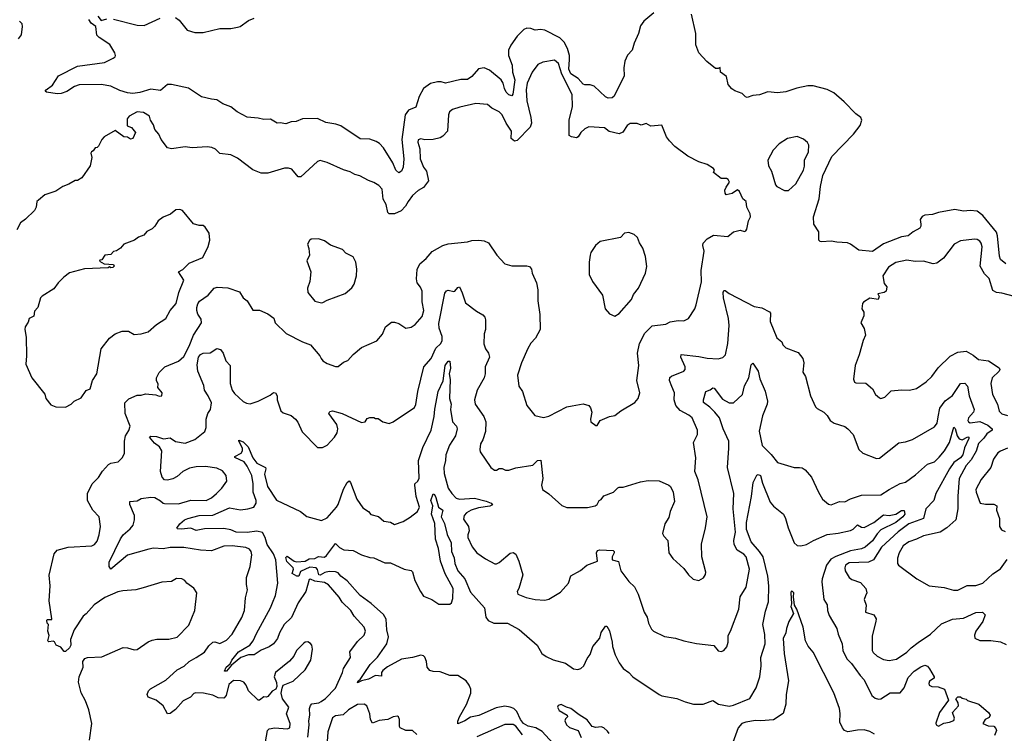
# Model space of a CAD drawing. Extents: x 1245515 to 1420776, y 606314 to 671314.
# Tile 350 of 385: x 1407083 to 1414232, y 623344 to 628525. Entities that reach past the tile are written whole.
import ezdxf

# ---------------------------------------------------------------- set-up
doc = ezdxf.new("R2010")
doc.units = 0

msp = doc.modelspace()

# ---------------------------------------------------------------- linework, layer by layer
at = {"layer": '0CON10XD'}
for points in [[(1411686, 628574), (1411614.3, 628515), (1411590.7, 628479.3), (1411576.4, 628423.6), (1411544.6, 628355.4), (1411530.5, 628305), (1411495, 628268.6), (1411476.7, 628225), (1411468.1, 628175), (1411471.7, 628118.3), (1411399.2, 627970.8), (1411385, 627958.6), (1411355, 627955.6), (1411335, 627965.6), (1411255, 628042.2), (1411225, 628053.3), (1411185, 628052.9), (1411175, 628057.9), (1411138.6, 628098.6), (1411085, 628131.7), (1411071, 628165), (1411075.4, 628235.4), (1411075.1, 628265), (1411060.5, 628315), (1411035, 628361.2), (1411005, 628393.6), (1410895, 628449.5), (1410865, 628452.9), (1410825, 628448), (1410795, 628460.8), (1410765, 628463.8), (1410742.9, 628455), (1410693.8, 628406.2), (1410649.1, 628340.9), (1410632.1, 628305), (1410630.7, 628265), (1410658.4, 628195), (1410661.3, 628145), (1410677.3, 628087.3), (1410663.5, 627985), (1410655, 627971.8), (1410635, 627979.3), (1410615, 627998.7), (1410601.8, 628025), (1410592.9, 628065), (1410577.8, 628087.8), (1410495, 628159.5), (1410455, 628175.4), (1410415, 628167.8), (1410365, 628113.3), (1410335, 628091.8), (1410285, 628091.5), (1410175, 628063.1), (1410143.2, 628073.2), (1410115.6, 628074.4), (1410065, 628061.9), (1410015, 628025.8), (1409982.4, 627967.6), (1409958.9, 627891.1), (1409905, 627867.5), (1409881.1, 627835), (1409856.7, 627655), (1409870.9, 627515), (1409867.7, 627455), (1409855, 627426.5), (1409835, 627414.4), (1409813.1, 627433.1), (1409792.9, 627485), (1409725.4, 627595), (1409695, 627626.5), (1409671.4, 627641.5), (1409625, 627657.7), (1409555, 627660.9), (1409414.6, 627754.5), (1409377.4, 627767.4), (1409305, 627778.5), (1409245, 627807.5), (1409135, 627804.4), (1409090, 627785), (1409055, 627783.8), (1409015, 627768.2), (1408975, 627775.5), (1408953.2, 627773.2), (1408905, 627802), (1408855, 627800.8), (1408815, 627810.9), (1408735, 627817.3), (1408662.9, 627855), (1408615, 627891.4), (1408556.7, 627915), (1408515, 627944.4), (1408475, 627947.5), (1408403.8, 627965), (1408307.6, 628027.6), (1408185, 628055.7), (1408155, 628054.3), (1408105, 628010.9), (1408035, 628021.6), (1407955, 627996.5), (1407905, 627990.3), (1407865, 627994.1), (1407810.9, 628010.9), (1407745, 628043.1), (1407675, 628054.1), (1407515, 628051.8), (1407480, 628040), (1407425, 628004), (1407385, 627989.4), (1407355, 627987.8), (1407278, 627998), (1407268.8, 628005), (1407273.8, 628015), (1407321.2, 628048.8), (1407365, 628116.9), (1407502.4, 628187.6), (1407697.5, 628215), (1407762.5, 628245), (1407775.8, 628255), (1407778.6, 628265), (1407773.1, 628285), (1407737.3, 628345), (1407659.1, 628395), (1407642.6, 628412.6), (1407636.4, 628476.4), (1407600.9, 628500.9), (1407585, 628525.6)], [(1413625, 627040), (1413626.5, 627025), (1413618.5, 627011.5), (1413570, 626985), (1413535, 626956.4), (1413485, 626949.8), (1413355, 626897.6), (1413275, 626843.2), (1413175, 626851.9), (1413115, 626895.7), (1413094.3, 626904.3), (1413015, 626908.8), (1412975, 626917.1), (1412905, 626913.1), (1412895, 626914.4), (1412885.8, 626925), (1412884, 626985), (1412849.6, 627039.5), (1412845.7, 627095), (1412888.1, 627225), (1412897.3, 627315), (1412913.8, 627395), (1412979.3, 627530.7), (1413136.2, 627695), (1413184.2, 627755.8), (1413196.2, 627795), (1413190, 627815), (1413155, 627841.2), (1413069.1, 627929.1), (1412994, 627995), (1412945, 628017.1), (1412845, 628044), (1412805.9, 628044.1), (1412725, 628027.1), (1412645, 628001.9), (1412585, 627993.1), (1412515, 628001.1), (1412455, 627980), (1412405.8, 627974.2), (1412365, 627961.2), (1412352.5, 627965), (1412328.3, 627988.3), (1412275, 628008), (1412253.2, 628023.2), (1412227.1, 628055), (1412215, 628112.5), (1412170, 628145), (1412168.3, 628178.3), (1412155, 628170), (1412135, 628170), (1412071.5, 628221.5), (1412013.8, 628285), (1411991.7, 628341.7), (1411993.3, 628425), (1411960, 628565)], [(1407074.3, 628385.7), (1407096, 628415), (1407103.3, 628475), (1407100, 628495), (1407082.5, 628515)], [(1407650.9, 628550.9), (1407675, 628520), (1407715, 628531.5)], [(1407765, 628528.9), (1407935, 628484.4), (1407987.6, 628482.4), (1408102.8, 628537.2)], [(1408215, 628540), (1408240.9, 628520.9), (1408298.8, 628448.8), (1408355, 628431.5), (1408415, 628431.5), (1408535, 628461.4), (1408615, 628461.9), (1408665, 628470), (1408682.5, 628475), (1408745, 628520), (1408784.1, 628535.9)], [(1410415.6, 626924.4), (1410455, 626918.6), (1410487.5, 626905), (1410547.5, 626815), (1410605, 626752), (1410655, 626738.1), (1410765, 626738.1), (1410785, 626732.5), (1410800, 626715), (1410804.3, 626684.3), (1410834, 626615), (1410844, 626565), (1410846, 626485), (1410860, 626385), (1410861.2, 626275), (1410827, 626213), (1410795, 626176.7), (1410772.8, 626137.2), (1410725.4, 626034.6), (1410697.1, 625945), (1410706, 625865), (1410732.5, 625825), (1410764.2, 625725), (1410822.4, 625652.4), (1410885, 625637.5), (1410925, 625646), (1411055, 625714.2), (1411095, 625722.9), (1411175, 625737.5), (1411215, 625723.8), (1411226.9, 625706.9), (1411235.8, 625675.8), (1411226.2, 625625), (1411230, 625605), (1411265, 625578.8), (1411275, 625580), (1411297.5, 625615), (1411365, 625643.3), (1411405, 625652.5), (1411447.5, 625685), (1411548.8, 625745), (1411573.8, 625775), (1411585.7, 625815), (1411563.9, 625906.1), (1411578.1, 626015), (1411567.5, 626105), (1411583.6, 626175), (1411620.7, 626249.3), (1411675, 626302.9), (1411774.4, 626315.6), (1411805, 626331.2), (1411865, 626342), (1411905, 626340), (1411938.8, 626355), (1411984.2, 626425.8), (1411995.7, 626454.3), (1412032.4, 626622.4), (1412030, 626705), (1412052, 626845), (1412043.6, 626886.4), (1412046.4, 626903.6), (1412075, 626933.8), (1412119.6, 626960.5), (1412225, 626950), (1412265, 626986), (1412315, 626996.7), (1412345, 626987.5), (1412355, 626992.5), (1412363.3, 627005), (1412373.3, 627065), (1412390, 627095), (1412386.7, 627115), (1412361.2, 627165), (1412356.7, 627205), (1412333.8, 627225), (1412308.3, 627278.3), (1412295, 627290), (1412256.8, 627263.2), (1412212.4, 627252.4), (1412204.6, 627264.5), (1412203.5, 627286.5), (1412211.3, 627308.7), (1412236.2, 627345), (1412227.5, 627365), (1412215, 627372.5), (1412175, 627372.5), (1412120, 627415), (1412127.5, 627432.5), (1412120, 627445), (1412075, 627473.8), (1412015, 627494), (1411933.3, 627535), (1411840, 627605), (1411800, 627645), (1411780, 627675), (1411745, 627760), (1411665, 627752.5), (1411631.7, 627771.7), (1411595, 627760), (1411565, 627771.1), (1411515, 627770.5), (1411494.1, 627755.9), (1411461.9, 627708.1), (1411435, 627695.8), (1411362.2, 627712.2), (1411329.3, 627739.3), (1411215, 627747.5), (1411185, 627732.5), (1411156, 627705), (1411138, 627675), (1411125, 627668), (1411090, 627675), (1411072.5, 627685), (1411072.2, 627795), (1411097.5, 627895), (1411093, 627983), (1411019.9, 628129.9), (1410996, 628206), (1410965, 628230), (1410882.3, 628217.7), (1410845, 628199.5), (1410804.5, 628145), (1410766.5, 628065), (1410760, 628015), (1410764.7, 627934.8), (1410794.6, 627814.6), (1410797.8, 627775), (1410788.6, 627745), (1410695, 627648.8), (1410675, 627642), (1410652.3, 627662.3), (1410652.7, 627715), (1410615, 627774.4), (1410586.7, 627835), (1410565, 627856.9), (1410511.7, 627881.7), (1410480, 627910), (1410395, 627916.9), (1410278.9, 627891.1), (1410225, 627872.9), (1410204.6, 627855.4), (1410197.1, 627835), (1410188.1, 627715), (1410155, 627678.6), (1410135, 627667.1), (1410085, 627655.8), (1410025, 627652), (1409995, 627659.2), (1409976.4, 627653.6), (1409974, 627635), (1409988.3, 627588.3), (1409990.4, 627515), (1410014.3, 627455), (1410036.7, 627425), (1410051.2, 627355), (1410015, 627306.2), (1409976.7, 627285), (1409935, 627248.8), (1409904, 627204), (1409885, 627170.8), (1409852, 627138), (1409805, 627116.7), (1409765.7, 627115.7), (1409756, 627125), (1409744.3, 627184.3), (1409722.1, 627222.1), (1409714.2, 627294.2), (1409690.8, 627320.8), (1409655, 627343.8), (1409615, 627356.7), (1409551.7, 627391.7), (1409515, 627400.8), (1409481.7, 627421.7), (1409435, 627434.2), (1409315, 627489.2), (1409265, 627502.5), (1409245, 627495.8), (1409125, 627384.3), (1409104, 627385), (1409058.7, 627438.7), (1409035, 627448), (1409006.1, 627446.1), (1408885, 627410.8), (1408835, 627410), (1408776.7, 627435), (1408665, 627520.8), (1408615, 627544.2), (1408535, 627554.2), (1408505, 627584.2), (1408478.3, 627598.3), (1408445, 627602.3), (1408335, 627595.6), (1408285, 627602.9), (1408185, 627588), (1408155, 627594), (1408110, 627655), (1408093.3, 627695), (1408065, 627727.5), (1408055, 627762.5), (1408032.5, 627795), (1408026.2, 627825), (1407982.1, 627852.1), (1407935, 627855.4), (1407877.5, 627825), (1407862.5, 627805), (1407863.3, 627753.3), (1407895, 627742.5), (1407922.5, 627705), (1407905, 627663.3), (1407887, 627657), (1407865, 627672.5), (1407840, 627675), (1407775, 627720), (1407695.9, 627674.1), (1407678.8, 627655), (1407655, 627607.5), (1407645, 627597.5), (1407630, 627595), (1407616.4, 627573.6), (1407604.2, 627565.8), (1407600, 627555), (1407606.2, 627525), (1407593.3, 627465), (1407533, 627377), (1407501.7, 627358.3), (1407485, 627357.5), (1407439.5, 627330.5), (1407395, 627314.3), (1407345, 627280.5), (1407265.8, 627254.2), (1407220, 627215), (1407206.7, 627205), (1407202, 627165), (1407190.5, 627139.5), (1407125, 627076.7), (1407088.8, 627051.2), (1407061.7, 626998.3)], [(1412665, 627284), (1412717.3, 627332.7), (1412775, 627433.3), (1412781.7, 627461.7), (1412780, 627505), (1412810, 627565), (1412812.5, 627615), (1412803, 627633), (1412775, 627658.8), (1412727.7, 627677.7), (1412657, 627663), (1412597, 627623), (1412552.7, 627577.3), (1412515.6, 627505), (1412519.2, 627465), (1412542, 627425), (1412571.2, 627325), (1412580, 627315), (1412635, 627286.2), (1412665, 627284)], [(1407415, 625713.3), (1407457.5, 625735), (1407477.5, 625755), (1407529.1, 625780.9), (1407565, 625832.5), (1407593.6, 625846.4), (1407612, 625905), (1407643.3, 625955), (1407673.3, 626135), (1407735, 626214), (1407775, 626243.8), (1407826, 626264), (1407872.7, 626262.7), (1407915, 626238.8), (1407963.9, 626243.9), (1408015, 626260), (1408075, 626313.1), (1408145, 626355.8), (1408175.6, 626415), (1408220, 626465), (1408239.2, 626545), (1408273.8, 626635), (1408236.2, 626695), (1408267.5, 626712.5), (1408313.4, 626756.6), (1408411.7, 626798.3), (1408452, 626878), (1408462.5, 626925), (1408458.6, 626975), (1408429.6, 627019.5), (1408415, 627030), (1408385, 627031.2), (1408345, 627044), (1408265, 627140), (1408245, 627146), (1408216.4, 627143.6), (1408177, 627113), (1408125, 627091.2), (1408087.5, 627065), (1408063.3, 627025), (1408044.1, 627005.9), (1408005, 626986.2), (1407985, 626960), (1407944.3, 626945.7), (1407915.6, 626924.4), (1407840, 626895), (1407815, 626867.5), (1407785, 626847.5), (1407765, 626842.5), (1407745, 626820), (1407700, 626815), (1407678.3, 626781.7), (1407665, 626780), (1407661.7, 626771.7), (1407695, 626752.5), (1407765, 626747.5), (1407767.5, 626735), (1407760, 626725), (1407743.6, 626723.6), (1407735, 626730), (1407725, 626723.3), (1407553.6, 626716.4), (1407445, 626686.7), (1407404.1, 626655.9), (1407362.5, 626615), (1407329.5, 626570.5), (1407245, 626518), (1407234.3, 626505.7), (1407213.3, 626435), (1407191.2, 626408.8), (1407186.1, 626373.9), (1407152.5, 626355), (1407145, 626330), (1407123.3, 626295), (1407120, 626275), (1407130.5, 626220.5), (1407133.3, 626085), (1407126.2, 626025), (1407170, 625925), (1407265, 625807.5), (1407273.3, 625775), (1407309.2, 625729.2), (1407345, 625713.8), (1407415, 625713.3)], [(1414242.8, 626752.8), (1414205, 626784.5), (1414197.2, 626807.2), (1414182.9, 626955), (1414175, 626981.4), (1414075, 627104.4), (1414035, 627133.8), (1413985, 627138.8), (1413934.6, 627134.6), (1413873.7, 627146.3), (1413755, 627125.6), (1413710.3, 627109.7), (1413655, 627106.2), (1413635, 627096.4), (1413620, 627075), (1413625, 627040)], [(1407588.8, 623295), (1407605.7, 623415), (1407584.5, 623515), (1407561.1, 623581.1), (1407527.9, 623637.9), (1407509.5, 623715), (1407514.5, 623755), (1407544.3, 623825), (1407542, 623865), (1407555, 623888), (1407575, 623894.4), (1407679.4, 623900.6), (1407835, 623968), (1407865, 623965.8), (1407915, 623950.8), (1407935, 623952.5), (1408015, 624009.2), (1408045, 624020.8), (1408077.7, 624027.7), (1408165, 624028.6), (1408225, 624043.6), (1408310.2, 624129.8), (1408353.3, 624235), (1408368.8, 624365), (1408348.3, 624398.3), (1408296.7, 624435), (1408283, 624453), (1408260, 624465), (1408222.3, 624467.7), (1408185, 624447.5), (1408115, 624441.2), (1407979.1, 624400.9), (1407925, 624386.2), (1407830.5, 624379.5), (1407795, 624371.2), (1407700.4, 624329.6), (1407623.5, 624276.5), (1407565, 624211.4), (1407542.9, 624195), (1407478, 624095), (1407451.2, 624025), (1407453.3, 623985), (1407443.3, 623965), (1407415, 623937.5), (1407405, 623937.5), (1407380.7, 623970.7), (1407347.5, 623985), (1407335, 624007.5), (1407325, 624012.5), (1407295, 624007.5), (1407287.5, 624015), (1407296.7, 624055), (1407287.5, 624085), (1407292.5, 624135), (1407282.5, 624145), (1407280, 624165), (1407285, 624170), (1407315, 624170), (1407316.7, 624175), (1407296.7, 624305), (1407304.3, 624415), (1407297.7, 624492.3), (1407332.4, 624647.6), (1407355.7, 624674.3), (1407435, 624696.8), (1407605.5, 624704.5), (1407626.7, 624715), (1407645, 624738.8), (1407660.6, 624785), (1407670, 624845), (1407659.4, 624915), (1407615, 624964), (1407575.7, 625035), (1407574.2, 625085), (1407609.2, 625155), (1407655, 625202.5), (1407683.1, 625246.9), (1407726.7, 625295), (1407744.4, 625305.6), (1407796.7, 625315), (1407826.4, 625343.6), (1407843.8, 625375), (1407844.2, 625465), (1407851.1, 625505), (1407876.3, 625543.6), (1407884.6, 625575), (1407849.4, 625665), (1407846.3, 625743.7), (1407876.3, 625773.7), (1407935, 625800), (1407965, 625800), (1407995, 625810), (1408070.9, 625800.9), (1408095, 625792), (1408115.8, 625794.2), (1408116.2, 625815), (1408086.7, 625855), (1408088.3, 625878.3), (1408076.7, 625905), (1408076.7, 625925), (1408095.9, 625964.1), (1408135.9, 626004.1), (1408235, 626046), (1408275, 626078.8), (1408314.2, 626155), (1408344.4, 626235.6), (1408403.3, 626325), (1408400.6, 626350.6), (1408377.3, 626387.3), (1408369.2, 626415), (1408367.8, 626435), (1408376.6, 626463.4), (1408389.1, 626480.9), (1408452.2, 626525), (1408493.8, 626575), (1408516.5, 626583.5), (1408595, 626577.3), (1408678.9, 626548.9), (1408704.4, 626505), (1408734.2, 626485), (1408775, 626417.5), (1408825, 626415.8), (1408885, 626388.8), (1408927.7, 626357.7), (1408937.5, 626325), (1409016.4, 626246.4), (1409135, 626185.6), (1409193.8, 626165), (1409262, 626085), (1409271.4, 626065), (1409285, 626047.5), (1409315, 626028.6), (1409375, 626007.5), (1409395, 626007.1), (1409435, 626040), (1409465, 626052), (1409504.2, 626095), (1409565, 626146.2), (1409675.6, 626194.4), (1409717, 626243), (1409740, 626295), (1409781.7, 626328.3), (1409805, 626328.8), (1409835, 626320), (1409886.4, 626286.4), (1409925, 626293.8), (1409955, 626312.5), (1410005, 626370), (1410017.1, 626415), (1410005.8, 626475.8), (1410004.2, 626554.2), (1409992.7, 626582.7), (1409969.2, 626615), (1409963.6, 626643.6), (1409968.1, 626711.9), (1409988.3, 626751.7), (1410035, 626791.2), (1410078.3, 626841.7), (1410154.6, 626885.4), (1410195, 626897.3), (1410335, 626913.3), (1410365, 626923.1), (1410415.6, 626924.4)], [(1409275, 626469.5), (1409285, 626472.2), (1409315, 626490), (1409445, 626538), (1409495, 626578.8), (1409511.4, 626605), (1409527.1, 626665), (1409530, 626715), (1409524.3, 626765), (1409505, 626804), (1409451.2, 626831.2), (1409427, 626857), (1409339.3, 626889.3), (1409295, 626920), (1409253, 626933), (1409198.3, 626931.7), (1409187, 626923), (1409172.5, 626895), (1409182.5, 626865), (1409186.4, 626816.4), (1409167.1, 626775), (1409195.7, 626695), (1409189.5, 626625), (1409172.9, 626575), (1409174.2, 626545), (1409225, 626480.8), (1409275, 626469.5)], [(1411405, 626373.3), (1411435, 626392.5), (1411525, 626493.8), (1411540.3, 626529.7), (1411575.8, 626575), (1411625.8, 626685), (1411637.1, 626732.9), (1411625.8, 626805), (1411607.3, 626867.3), (1411582, 626905), (1411568, 626945), (1411545, 626966.2), (1411505, 626980), (1411473.3, 626975), (1411445, 626944.2), (1411297.5, 626915), (1411263.9, 626886.1), (1411230, 626835), (1411224.1, 626815.9), (1411216.4, 626763.6), (1411218.8, 626675), (1411240.8, 626625), (1411314, 626525), (1411333.3, 626425), (1411365, 626390), (1411405, 626373.3)], [(1414305.5, 626515.6), (1414215, 626540), (1414174.6, 626544.6), (1414149.1, 626559.1), (1414121.4, 626645), (1414089.2, 626679.2), (1414057.1, 626735), (1414071.2, 626875), (1414065, 626903.8), (1414055, 626918.1), (1414035, 626930.5), (1414015, 626932.5), (1413915, 626920), (1413866.7, 626895), (1413791.4, 626795), (1413743, 626757), (1413715, 626753.1), (1413645, 626773.1), (1413585, 626769.4), (1413525, 626780), (1413445, 626763.2), (1413390.7, 626729.2), (1413349.4, 626665), (1413360, 626610), (1413380, 626585), (1413373.3, 626555), (1413360, 626545), (1413314.1, 626535.9), (1413323.3, 626515), (1413315.9, 626494.1), (1413255, 626503.3), (1413210, 626475), (1413203.3, 626465), (1413197.5, 626425), (1413211.7, 626401.7), (1413212.5, 626375), (1413190, 626325), (1413213.2, 626283.2), (1413224.2, 626235), (1413206, 626195), (1413178, 626092), (1413148.6, 626015), (1413138, 625915), (1413144.2, 625894.2), (1413155, 625888.8), (1413225.8, 625885.8), (1413275, 625844.2), (1413297.5, 625805), (1413325, 625778.8), (1413335, 625776), (1413364.3, 625785.7), (1413410.3, 625829.7), (1413485, 625838), (1413543.9, 625836.1), (1413595, 625848.8), (1413663.3, 625895), (1413704.5, 625935.5), (1413751.3, 625998.7), (1413837.6, 626082.4), (1413895, 626111.1), (1413955, 626119.2), (1414005, 626090.6), (1414045, 626058.1), (1414117.6, 626047.6), (1414195, 625997.1), (1414200, 625985), (1414195, 625972.9), (1414144.5, 625925), (1414133.1, 625885), (1414146.7, 625805), (1414181.9, 625735), (1414193.8, 625683.8), (1414214.6, 625664.6), (1414255, 625652.1)], [(1408947, 623713), (1408950, 623685), (1408942.5, 623665), (1408915, 623650), (1408885, 623612.5), (1408875, 623607.5), (1408855, 623610), (1408825, 623585.5), (1408815, 623584.6), (1408743, 623653.1), (1408726.5, 623695), (1408710, 623715), (1408685.4, 623725.4), (1408635, 623727.2), (1408601.2, 623698.8), (1408581.5, 623618.5), (1408565, 623599.2), (1408525, 623601.1), (1408485, 623620.6), (1408416.2, 623636.2), (1408360.9, 623639.1), (1408346.9, 623633.1), (1408323.5, 623606.5), (1408268.7, 623581.3), (1408215, 623518.1), (1408175, 623487.5), (1408155, 623486.7), (1408125, 623543.8), (1408073.8, 623585), (1408016.3, 623606.3), (1408009.2, 623625), (1408017.9, 623652.1), (1408032.7, 623667.3), (1408145, 623729.4), (1408225, 623805.7), (1408277.4, 623832.6), (1408314.2, 623865.8), (1408363.6, 623893.6), (1408425, 623934.4), (1408455, 623980), (1408485, 624007.1), (1408498.7, 624008.7), (1408535, 623997.1), (1408585, 624021.2), (1408625, 624063.8), (1408695.5, 624185), (1408715.5, 624235), (1408722.9, 624327.1), (1408735.7, 624385), (1408728.8, 624425), (1408730, 624475), (1408756.9, 624555), (1408768.7, 624641.3), (1408763.1, 624665), (1408751.5, 624681.5), (1408725, 624693.1), (1408625, 624706.2), (1408565, 624703.5), (1408475, 624669.4), (1408395, 624673.3), (1408273.5, 624693.5), (1408175, 624693.9), (1408125, 624684.7), (1408055, 624687.7), (1408019.2, 624680.8), (1407865, 624636.8), (1407745, 624536), (1407732.7, 624555), (1407733.2, 624586.8), (1407813.8, 624756.2), (1407834.8, 624785.2), (1407885, 624828.1), (1407906.7, 624855), (1407916.5, 624895), (1407916.2, 624925), (1407881.5, 625005), (1407882.8, 625027.2), (1407935, 625031.4), (1407965, 625050), (1408035, 625058.8), (1408065, 625056.7), (1408105, 625033.3), (1408123.8, 625015), (1408135, 625013.1), (1408235, 625010), (1408325, 625037.6), (1408436, 625035), (1408475.2, 625054.8), (1408511.1, 625085), (1408550.6, 625125), (1408587.1, 625175), (1408582.9, 625215), (1408555, 625251.1), (1408515, 625270.3), (1408431.8, 625281.8), (1408365, 625279.7), (1408315, 625268.2), (1408266.2, 625245), (1408225, 625209.2), (1408195, 625192.5), (1408155, 625181.2), (1408133.8, 625183.8), (1408116.7, 625205), (1408106.2, 625245), (1408114, 625395), (1408097.7, 625425), (1408061, 625451), (1408024.6, 625495), (1408035, 625502.2), (1408075, 625498.2), (1408127, 625483), (1408175, 625489.2), (1408215, 625463.3), (1408285, 625450), (1408355, 625476.9), (1408426.2, 625535), (1408435.8, 625565), (1408436.9, 625625), (1408448.9, 625665), (1408468.5, 625695), (1408474.5, 625744.5), (1408451.4, 625795), (1408424.6, 625835), (1408419.6, 625869.6), (1408375, 625974), (1408371.2, 626018.8), (1408382.1, 626075), (1408395, 626095.6), (1408415, 626103.1), (1408465, 626106.2), (1408515, 626137.5), (1408539.7, 626129.7), (1408559.2, 626105), (1408579.1, 626049.1), (1408611.2, 626015), (1408610, 625885), (1408626.2, 625835), (1408641.9, 625811.9), (1408705, 625754.2), (1408730.3, 625740.3), (1408755, 625735.8), (1408814.5, 625755.5), (1408900.7, 625799.3), (1408925, 625817.5), (1408940, 625815), (1408952.5, 625795), (1408952.5, 625765), (1408980, 625685), (1408995, 625672), (1409055, 625650.8), (1409085.5, 625625.5), (1409103.4, 625603.4), (1409133.2, 625533.2), (1409245, 625419.2), (1409280.3, 625419.7), (1409315, 625435.6), (1409369.2, 625495), (1409387.8, 625525), (1409391.9, 625555), (1409385.5, 625585.5), (1409326.7, 625665), (1409335, 625680), (1409353.9, 625686.1), (1409425, 625667.1), (1409565, 625601.2), (1409590, 625605), (1409605, 625630), (1409625, 625637.5), (1409655, 625637.5), (1409665, 625630), (1409685, 625630), (1409720, 625605), (1409765, 625592.5), (1409795, 625606), (1409950, 625710), (1409959.6, 625730.4), (1409974.6, 625825), (1410016.2, 626005), (1410070.4, 626065), (1410105, 626140), (1410140, 626175), (1410150.4, 626195), (1410150.4, 626225), (1410128.8, 626285), (1410125, 626320), (1410169.2, 626540.8), (1410182.7, 626557.3), (1410195, 626562), (1410235, 626552), (1410242.5, 626555), (1410265, 626582), (1410275, 626586), (1410295, 626543.3), (1410319.7, 626469.7), (1410398.6, 626408.6), (1410445, 626382.5), (1410459.2, 626365), (1410464.1, 626345.9), (1410465.9, 626275.9), (1410454.5, 626245), (1410451.7, 626171.7), (1410464.2, 626135), (1410487.1, 626105), (1410492.9, 626075), (1410461.4, 626005), (1410462.7, 625955), (1410454.4, 625924.4), (1410404.6, 625835), (1410384.6, 625765), (1410390.9, 625735), (1410453.1, 625645), (1410466.2, 625605), (1410464.5, 625535), (1410445.8, 625474.2), (1410429.6, 625445), (1410423.8, 625405), (1410427.2, 625387.2), (1410503.2, 625273.2), (1410530, 625255), (1410545, 625253.8), (1410565, 625266.2), (1410585, 625266), (1410610, 625255), (1410635, 625255.6), (1410685, 625271.9), (1410809.5, 625290.5), (1410842.5, 625325), (1410866.4, 625326.4), (1410880, 625195), (1410872, 625145), (1410878.8, 625115), (1410925, 625084), (1411019.3, 624999.3), (1411055, 624983.8), (1411205, 624984.4), (1411260, 624995), (1411276.7, 625005), (1411290, 625035), (1411305, 625042.5), (1411325, 625067.5), (1411395, 625096.2), (1411425, 625127.5), (1411435, 625132.5), (1411465, 625131.2), (1411590.3, 625169.7), (1411645, 625179.5), (1411725, 625176.7), (1411796.7, 625145), (1411808, 625135), (1411828, 625095), (1411837, 625027), (1411806.7, 624955), (1411795, 624910), (1411766.7, 624865), (1411750, 624795), (1411758.8, 624775), (1411788.8, 624745), (1411796.2, 624655), (1411825, 624612.5), (1411905, 624541.2), (1411940, 624495), (1411973.4, 624463.4), (1412015, 624452.9), (1412046.8, 624473.2), (1412061.7, 624498.3), (1412064.2, 624515), (1412035.7, 624625), (1412032.1, 624717.9), (1412061.2, 624835), (1412073.8, 624915), (1412008.6, 625185), (1411984.4, 625245), (1411993.2, 625343.2), (1411974.3, 625455), (1412004.1, 625514.1), (1412003.3, 625545), (1411965, 625634.4), (1411942.2, 625655), (1411878.4, 625688.4), (1411846.6, 625725), (1411834.6, 625765), (1411837.2, 625815), (1411817.1, 625862.9), (1411800, 625905), (1411802.3, 625927.7), (1411815, 625938.1), (1411905, 625974.5), (1411915.5, 625985), (1411913.8, 626005), (1411883.6, 626075), (1411884.6, 626095.5), (1412015, 626080.9), (1412075, 626067.3), (1412155, 626061.9), (1412187, 626073), (1412206.9, 626093.1), (1412223.5, 626175), (1412234.6, 626305), (1412228.9, 626355), (1412193.1, 626505), (1412190, 626545), (1412195, 626560), (1412205, 626560), (1412235, 626538), (1412415, 626444), (1412472.3, 626432.3), (1412526.7, 626405), (1412533.3, 626395), (1412532, 626335), (1412581.2, 626215), (1412605, 626196.7), (1412616.1, 626186.1), (1412623.9, 626163.9), (1412645, 626143.3), (1412735, 626110), (1412768, 626065), (1412775.8, 626035), (1412770, 625965), (1412789.2, 625935), (1412824.5, 625794.5), (1412861.2, 625715), (1412872.7, 625702.7), (1412922.5, 625675), (1412945, 625652.5), (1412967.5, 625615), (1412997, 625597), (1413075, 625571.4), (1413095, 625555.8), (1413135, 625512.5), (1413175.7, 625405), (1413205, 625377.8), (1413305, 625340), (1413325, 625342), (1413465, 625454.4), (1413515, 625460.6), (1413565, 625476.9), (1413725, 625570.5), (1413743.8, 625595), (1413750.9, 625640.9), (1413764, 625705), (1413801.3, 625758.7), (1413855, 625797.1), (1413915, 625884), (1413945, 625887.5), (1413964.4, 625864.4), (1413976.1, 625795), (1414013.9, 625695), (1414008.9, 625675), (1413971.8, 625635), (1413967.8, 625615), (1413972.2, 625605), (1413985, 625597.8), (1414055, 625607.3), (1414111.8, 625581.8), (1414143.8, 625555), (1414143.6, 625545), (1414105, 625518.5), (1414083.3, 625486.7), (1414045, 625448.2), (1414026.4, 625393.6), (1413991.4, 625328.6), (1413955, 625287.8), (1413904.4, 625195), (1413893.8, 625065), (1413894.6, 624975), (1413880.8, 624895), (1413814.4, 624835), (1413765.9, 624804.1), (1413645, 624778.2), (1413595, 624753.1), (1413538.5, 624735), (1413498.5, 624705), (1413468.2, 624655), (1413455.6, 624615), (1413456.2, 624576.2), (1413463.3, 624565), (1413596.7, 624465), (1413685.8, 624415.8), (1413795, 624403.8), (1413863.1, 624383.1), (1413895, 624384.7), (1413963, 624417), (1414025, 624418.5), (1414075, 624434.4), (1414148.1, 624501.9), (1414205, 624538.9), (1414252.9, 624607.2)], [(1409174.7, 623315.3), (1409185.7, 623405), (1409181.8, 623435), (1409190, 623475), (1409186.5, 623523.5), (1409193.1, 623546.9), (1409205, 623559.5), (1409253.6, 623566.4), (1409271.1, 623575), (1409302, 623598), (1409375, 623671.8), (1409426.4, 623785), (1409434.5, 623815.5), (1409484.5, 623895), (1409480.8, 623935), (1409535, 624011.2), (1409582.9, 624057.1), (1409594, 624085), (1409584, 624115), (1409512, 624195), (1409488.1, 624235), (1409425, 624295.7), (1409402.3, 624332.3), (1409325, 624423.3), (1409295, 624439.4), (1409225, 624448.1), (1409195, 624463.1), (1409185, 624460), (1409161.3, 624375), (1409105, 624292.7), (1409057.2, 624185), (1409003.2, 624135), (1408969, 624075), (1408955, 624033.3), (1408925, 623994.6), (1408895, 623972.1), (1408835, 623949.2), (1408785, 623914.5), (1408745, 623914.7), (1408687.8, 623895), (1408620, 623840), (1408584, 623795), (1408568.6, 623795), (1408582, 623825), (1408611.4, 623848.6), (1408624.2, 623875), (1408672.2, 623935), (1408754.3, 623985), (1408777.9, 624015), (1408801.2, 624068.8), (1408903.5, 624255), (1408917.6, 624292.4), (1408939, 624345), (1408956.5, 624433.5), (1408941.6, 624605), (1408925, 624647.3), (1408880.7, 624715), (1408865, 624766.9), (1408845, 624801.4), (1408805, 624812.5), (1408735, 624802.4), (1408655, 624805.8), (1408615, 624821.3), (1408565, 624831.2), (1408425, 624829.7), (1408365, 624815.7), (1408325, 624833.3), (1408255, 624827.5), (1408228.3, 624828.3), (1408223.3, 624833.3), (1408246.7, 624865), (1408280, 624895), (1408302.5, 624905), (1408385, 624925.9), (1408485, 624927.2), (1408605, 624980.5), (1408685, 624966.8), (1408740, 624975), (1408783.5, 624986.5), (1408798.6, 625015), (1408799.8, 625035), (1408779.1, 625095), (1408777.8, 625155), (1408768.1, 625215), (1408735.2, 625285), (1408712.1, 625315), (1408645.8, 625345.8), (1408645.6, 625355), (1408692, 625378), (1408701.5, 625395), (1408700.4, 625415), (1408672.7, 625465), (1408675, 625473.3), (1408705, 625461.5), (1408741.2, 625425), (1408775.3, 625345), (1408804.5, 625304.5), (1408868.6, 625275), (1408870.9, 625265), (1408860, 625225), (1408882.9, 625135), (1408947.8, 625037.8), (1409122.5, 624955), (1409168.3, 624918.3), (1409275, 624890), (1409315, 624908.6), (1409382.9, 624985), (1409396.2, 625005), (1409435, 625118), (1409460, 625165), (1409475, 625176.2), (1409485.7, 625165), (1409530.6, 625045), (1409575, 624981.2), (1409615, 624953.8), (1409633.1, 624933.1), (1409688.6, 624918.6), (1409726.7, 624885), (1409775, 624877.5), (1409805, 624860), (1409867, 624883), (1409917.6, 624912.4), (1409972, 624955), (1409985.7, 624985), (1409962.6, 625062.6), (1409950.6, 625145), (1409951.4, 625155), (1409974.7, 625175.3), (1409982.9, 625197.1), (1409977.8, 625325), (1410009.8, 625420.2), (1410071.2, 625545), (1410092.4, 625645), (1410096.6, 625696.6), (1410121.1, 625825), (1410157.3, 625902.7), (1410172.2, 626015), (1410195, 626046), (1410206.2, 626046.2), (1410211.5, 625995), (1410201.1, 625955), (1410208, 625912), (1410204.2, 625775), (1410214.5, 625735), (1410210.9, 625695), (1410224.5, 625604.5), (1410253.2, 625573.2), (1410258.6, 625555), (1410247.8, 625505), (1410202.8, 625437.2), (1410176.9, 625365), (1410174.6, 625325), (1410161.3, 625275), (1410165, 625231.2), (1410195, 625124.2), (1410220, 625085), (1410252.2, 625052.2), (1410275, 625044.2), (1410385, 625051.3), (1410469.7, 625029.7), (1410506.2, 625015), (1410515.8, 625004.2), (1410496.1, 624993.9), (1410415, 624981.5), (1410360, 624965), (1410327.5, 624945), (1410311.2, 624925), (1410305, 624900), (1410342.5, 624845), (1410346.2, 624815), (1410336.2, 624785), (1410336.7, 624765), (1410368.8, 624698.8), (1410402, 624655), (1410465, 624610), (1410532.5, 624575), (1410545, 624574.2), (1410565, 624584), (1410645, 624651.1), (1410665, 624656.7), (1410684.3, 624645), (1410707.8, 624595), (1410737.1, 624495), (1410705.8, 624395), (1410694.3, 624375), (1410698.8, 624355), (1410759.6, 624329.5), (1410825, 624316.2), (1410895, 624311.2), (1410925, 624318.8), (1411009.7, 624370.3), (1411066.7, 624435), (1411085, 624487.5), (1411155, 624527.1), (1411200, 624565), (1411278.1, 624595), (1411271.4, 624655), (1411279.2, 624670.8), (1411295, 624677.5), (1411390.8, 624670.8), (1411398.8, 624665), (1411398.6, 624655), (1411385.6, 624625), (1411384, 624605), (1411431.2, 624591.2), (1411447.5, 624525), (1411506.6, 624446.6), (1411546.7, 624406.7), (1411572.7, 624355), (1411616.9, 624225), (1411638.2, 624188.2), (1411648, 624145), (1411671.2, 624101.2), (1411685.9, 624085.9), (1411765, 624047.1), (1411845, 624035.6), (1411905, 624015.6), (1411996.6, 623996.6), (1412122, 623982), (1412155, 623943.3), (1412175, 623938.8), (1412195, 623946.7), (1412217.7, 623972.3), (1412226.7, 624005), (1412227.5, 624055), (1412245, 624086.2), (1412304.3, 624245), (1412314.4, 624335), (1412356.7, 624405), (1412382.5, 624535), (1412357.3, 624625), (1412340.5, 624645), (1412292.5, 624675), (1412270.8, 624715), (1412268.8, 624745), (1412279.3, 624805), (1412263, 624975), (1412269.1, 625085), (1412222.1, 625275), (1412232.7, 625415), (1412230.5, 625465), (1412189.7, 625555), (1412162.8, 625635), (1412131.2, 625675), (1412093.1, 625713.1), (1412048.8, 625745), (1412046.7, 625765), (1412065, 625826.7), (1412095, 625837.5), (1412115, 625853.3), (1412125, 625850), (1412185, 625771.4), (1412235, 625742.5), (1412265.4, 625744.6), (1412331.4, 625805), (1412345, 625866), (1412377.1, 625925), (1412395, 626020), (1412405, 626032.5), (1412445, 625972.5), (1412457.9, 625917.9), (1412495, 625828.8), (1412512.9, 625755), (1412511.1, 625735), (1412475, 625648.8), (1412453, 625537), (1412473.8, 625433.8), (1412538.7, 625368.7), (1412585, 625310.6), (1412705, 625274.3), (1412745.9, 625274.1), (1412765, 625270.8), (1412785, 625257.5), (1412832, 625205), (1412882, 625095), (1412912, 625045), (1412955, 625008.8), (1412975, 625004), (1413035, 625026.7), (1413075, 625025.5), (1413115, 625046.2), (1413195, 625073.8), (1413335, 625074.5), (1413395, 625115.4), (1413475, 625158.1), (1413515, 625168.1), (1413588.1, 625221.9), (1413675, 625299.4), (1413725, 625315.5), (1413759.9, 625350.1), (1413796.8, 625395), (1413833.2, 625455), (1413865, 625567.5), (1413875, 625556.7), (1413890.7, 625505), (1413905, 625481.8), (1413925, 625475.8), (1413966.7, 625496.7), (1413974.4, 625494.4), (1413975.2, 625485), (1413943.3, 625416.7), (1413931.3, 625365), (1413914.2, 625345), (1413865, 625309.5), (1413833.1, 625265), (1413735, 625085.7), (1413719.1, 625035), (1413661.5, 624975), (1413645.3, 624905), (1413539.1, 624865), (1413462.4, 624807.6), (1413340.9, 624695), (1413281.2, 624605), (1413245, 624586.7), (1413105, 624581.8), (1413079.4, 624565), (1413073.1, 624545), (1413075.6, 624525), (1413105.4, 624475.4), (1413125, 624461.2), (1413188.3, 624438.3), (1413226.6, 624396.6), (1413234.2, 624365), (1413225, 624343.3), (1413213.8, 624315), (1413228.1, 624275), (1413223.3, 624225), (1413284, 624205), (1413300.4, 624175), (1413300, 624155), (1413271.4, 624051.4), (1413271.8, 623945), (1413280.2, 623930.2), (1413309.4, 623905), (1413355, 623880.9), (1413396.2, 623873.8), (1413448.3, 623881.7), (1413525, 623932.9), (1413555, 623965.6), (1413606.1, 624003.9), (1413695, 624063.3), (1413775, 624140), (1413855, 624172.5), (1413935, 624179.7), (1414025, 624222), (1414073.2, 624223.2), (1414093.3, 624205), (1414075, 624157.1), (1414025, 624086.2), (1414016.1, 624056.1), (1414018.8, 624035), (1414055, 624018.9), (1414135, 624019.1), (1414205, 624009.6), (1414245, 623988.5)], [(1414255, 625413.3), (1414205, 625393.6), (1414185, 625379.4), (1414154.5, 625335), (1414133.1, 625275), (1414065, 625186.9), (1414025.5, 625115), (1414026.7, 625095), (1414056.4, 625016.4), (1414095, 625008.1), (1414155, 625007.7), (1414176.5, 624996.5), (1414175.8, 624965), (1414196, 624905), (1414196.2, 624845), (1414211.2, 624821.2), (1414239.3, 624810.7)], [(1410953.8, 623273.8), (1410876.6, 623356.6), (1410830.8, 623385), (1410775, 623396), (1410739.6, 623415), (1410718.6, 623445), (1410693.3, 623503.3), (1410670.3, 623525), (1410645, 623534.8), (1410605, 623540.4), (1410541.2, 623528.8), (1410416.6, 623473.4), (1410355, 623460.8), (1410315.9, 623434.1), (1410265, 623413.8), (1410263.4, 623433.4), (1410275, 623464), (1410326.7, 623553.3), (1410359.5, 623635), (1410359.2, 623665), (1410347.5, 623695), (1410323.7, 623725), (1410264.8, 623764.8), (1410205, 623764.8), (1410135, 623791.8), (1410083.8, 623793.8), (1410060.9, 623800.9), (1410040.5, 623825), (1410035.3, 623865), (1410023.6, 623896.4), (1410015, 623907.3), (1409995, 623910.8), (1409935.7, 623894.2), (1409855, 623881.5), (1409753.8, 623826.2), (1409720.2, 623799.9), (1409710.6, 623785), (1409710.7, 623759.3), (1409665, 623764.3), (1409615, 623738), (1409563.6, 623726.4), (1409535, 623710), (1409540, 623725), (1409554.1, 623735.9), (1409627.1, 623845), (1409681.9, 623898.1), (1409748.8, 623995), (1409760, 624045), (1409749.2, 624095), (1409742.9, 624172.9), (1409725, 624207.7), (1409635, 624287.8), (1409554.5, 624345), (1409461.5, 624451.5), (1409415, 624485.8), (1409395, 624508.6), (1409376, 624516), (1409328.9, 624519), (1409299, 624511), (1409265, 624492.6), (1409255, 624494.3), (1409244, 624534), (1409234.6, 624544.6), (1409188.3, 624551.7), (1409121.9, 624518.1), (1409109.2, 624485), (1409094.1, 624484.1), (1409060, 624505), (1409070.8, 624535), (1409068.1, 624545), (1409021.8, 624591.8), (1409015, 624621.2), (1409025, 624629.4), (1409075, 624593.5), (1409095, 624589.4), (1409155, 624594.4), (1409185, 624610.8), (1409225, 624614.2), (1409252.9, 624627.1), (1409295, 624624.2), (1409311.2, 624635), (1409375, 624722.5), (1409404.3, 624694.3), (1409436.7, 624676.7), (1409505, 624670.9), (1409565, 624639.1), (1409625, 624620.3), (1409655, 624618.2), (1409735, 624582.9), (1409775, 624582.5), (1409875, 624536), (1409925, 624526.2), (1409935.6, 624515.6), (1409952, 624455), (1409992.9, 624375), (1410015, 624339.2), (1410075.3, 624315.3), (1410125, 624283.1), (1410205, 624281.9), (1410217.7, 624292.4), (1410227.9, 624322.1), (1410229.4, 624395), (1410172.9, 624502.9), (1410137.2, 624595), (1410123, 624687), (1410102.8, 624755), (1410098.2, 624868.2), (1410071.9, 624935), (1410081.3, 624995), (1410069, 625035), (1410085, 625081.9), (1410095, 625078.6), (1410105, 625055.7), (1410124.6, 624985), (1410154.5, 624964.5), (1410143.9, 624915), (1410166.8, 624866.8), (1410186.7, 624786.7), (1410215, 624728), (1410218.6, 624665), (1410238.2, 624618.2), (1410242.6, 624577.4), (1410262.9, 624525), (1410313.7, 624465), (1410355, 624370), (1410457.5, 624255), (1410467.7, 624187.7), (1410484.3, 624164.3), (1410525, 624142.9), (1410625, 624142.9), (1410709.2, 624099.2), (1410840, 623985), (1410873.8, 623925), (1410905, 623902), (1410955, 623877.5), (1411045, 623852.9), (1411105, 623812.5), (1411135, 623808.8), (1411157.5, 623815), (1411178.8, 623835), (1411203, 623887), (1411225, 623916.7), (1411243.8, 623975), (1411294.2, 624035), (1411304.4, 624075.6), (1411335, 624122.5), (1411345, 624122.5), (1411365, 624087.5), (1411384.4, 624005), (1411387.7, 623975), (1411407.2, 623915), (1411435, 623855.7), (1411465, 623816), (1411505, 623785.7), (1411534.1, 623754.1), (1411726.7, 623625), (1411745, 623616), (1411855, 623598.2), (1411915, 623571.8), (1411975, 623555.6), (1412045, 623555.8), (1412115, 623582), (1412157.5, 623555), (1412235, 623541.9), (1412265, 623547.8), (1412385, 623598.1), (1412430.4, 623675), (1412456.1, 623755), (1412466.9, 623835), (1412464.1, 623895), (1412496.6, 623995), (1412492.4, 624062.5), (1412478, 624135), (1412497.7, 624232.3), (1412519.1, 624299.1), (1412521.5, 624415), (1412515.3, 624484.7), (1412480.5, 624625), (1412455, 624665.3), (1412395, 624733.6), (1412360.5, 624825), (1412361.1, 624875), (1412397.3, 625062.7), (1412409.5, 625165), (1412435, 625218.8), (1412445, 625224.2), (1412460.8, 625215), (1412475, 625161.2), (1412531.7, 625021.7), (1412555, 624994), (1412629.2, 624935), (1412644.3, 624905), (1412662.5, 624835), (1412706.4, 624726.4), (1412727, 624707), (1412755, 624705.6), (1412795.4, 624714.7), (1412847.5, 624745), (1412945, 624787.9), (1413025, 624796.9), (1413115, 624817.5), (1413135, 624827.5), (1413165, 624857.6), (1413195, 624840), (1413215, 624839.3), (1413285.4, 624875), (1413355, 624930.8), (1413395, 624924.6), (1413445, 624934.2), (1413485, 624961.4), (1413505, 624961.9), (1413508.4, 624935), (1413495, 624915.9), (1413444, 624875), (1413335, 624822.1), (1413307.6, 624792.4), (1413275, 624742.2), (1413222.2, 624695), (1413196, 624684), (1413115, 624670), (1413008, 624628), (1412972.1, 624607.9), (1412941.6, 624565), (1412909.6, 624465), (1412906.9, 624445), (1412922.2, 624315), (1412945, 624277.5), (1412948.6, 624235), (1412959.3, 624199.3), (1413015.7, 624105), (1413024.4, 624065), (1413054.5, 623995), (1413059.5, 623945), (1413087.5, 623885), (1413122.4, 623852.4), (1413185, 623763.8), (1413215, 623733.8), (1413269.8, 623619.8), (1413295, 623600), (1413317.6, 623592.4), (1413335, 623595.8), (1413402.1, 623637.9), (1413475, 623637.5), (1413505.6, 623674.4), (1413535, 623750.5), (1413578.5, 623795), (1413625, 623827.8), (1413655, 623840), (1413675, 623831.2), (1413687.5, 623812.5), (1413723.8, 623755), (1413723.3, 623745), (1413687.7, 623722.3), (1413683.2, 623705), (1413687.3, 623695), (1413705, 623683.7), (1413750.9, 623680.9), (1413798.8, 623665), (1413827.5, 623585), (1413762, 623495), (1413735, 623417.5), (1413736.2, 623405), (1413755, 623397.5), (1413792.2, 623417.8), (1413835, 623424.6), (1413865, 623437.5), (1413869.7, 623455), (1413855.4, 623495), (1413898.8, 623545), (1413897.5, 623565), (1413880, 623595), (1413895, 623610), (1413915, 623610), (1413925, 623600), (1413955, 623592.5), (1413963.8, 623583.8), (1414046.1, 623556.1), (1414118, 623495), (1414130, 623475), (1414120.8, 623459.2), (1414092, 623445), (1414076.7, 623415), (1414115, 623399.4), (1414155, 623396.2), (1414170, 623380), (1414174.3, 623365), (1414161.1, 623328.9)], [(1413288.3, 623338.3), (1413255, 623358.6), (1413215, 623368.5), (1413165, 623366.7), (1413095, 623354.2), (1413071.2, 623365), (1413058, 623385), (1413037.1, 623425), (1413041.1, 623488.9), (1413036.4, 623525), (1412995, 623637.5), (1412844.2, 623934.2), (1412807, 623977), (1412788.6, 624015), (1412770.9, 624115), (1412726.3, 624246.3), (1412708.6, 624275), (1412700.5, 624335), (1412702.7, 624365), (1412695, 624373.5), (1412684.6, 624375.4), (1412680.7, 624365), (1412686.2, 624285), (1412680.8, 624265), (1412701.2, 624215), (1412666.7, 624155), (1412650, 624105), (1412646.4, 624073.6), (1412626.4, 624033.6), (1412634.3, 623925), (1412666, 623725), (1412648.9, 623625), (1412644.5, 623555), (1412625, 623488.8), (1412556.9, 623443.1), (1412465, 623434.5), (1412425, 623438.2), (1412355, 623426.2), (1412325, 623414.6), (1412299.3, 623385), (1412261.3, 623278.7)], [(1408868.4, 623281.6), (1408882.9, 623365), (1408895, 623378), (1408935, 623384.4), (1409025, 623377.5), (1409043.8, 623385), (1409045.5, 623415.5), (1409020, 623485), (1409037.5, 623535), (1408990, 623595), (1408982, 623635), (1408987.5, 623672.5), (1408996.7, 623693.3), (1409067.3, 623722.7), (1409156.2, 623805), (1409195.8, 623875), (1409208.6, 623955), (1409203.9, 623983.9), (1409195, 623997.5), (1409175, 624007.5), (1409155, 624006.7), (1409145, 624000), (1409093.2, 623946.8), (1409074, 623905), (1409041.7, 623868.3), (1408940, 623785), (1408931.2, 623755), (1408947, 623713)], [(1409967.1, 623335), (1409935, 623363.8), (1409885.8, 623365.8), (1409846.2, 623385), (1409840, 623395), (1409840, 623445), (1409833.6, 623463.6), (1409825, 623470), (1409795, 623464), (1409755, 623444), (1409692.1, 623437.9), (1409645, 623417.5), (1409628.8, 623445), (1409626.2, 623485), (1409603.3, 623545), (1409585, 623556.7), (1409535, 623552.5), (1409470.6, 623515), (1409430.6, 623479.4), (1409375, 623471.2), (1409355, 623456.2), (1409321.2, 623355), (1409311.5, 623215)], [(1411362.5, 623342.5), (1411350.4, 623360.5), (1411325, 623383.8), (1411305, 623391.2), (1411265, 623387.5), (1411240, 623395), (1411202.9, 623442.9), (1411145, 623478.6), (1411085.4, 623525.4), (1411053.5, 623533.5), (1411015, 623554.6), (1410993, 623547), (1410986.9, 623535), (1410999.7, 623509.7), (1411057.5, 623475), (1411060, 623465), (1411045, 623450), (1411040, 623435), (1411052.5, 623405), (1411075, 623387.5), (1411137.5, 623365), (1411160, 623315)], [(1410733.6, 623333.6), (1410685, 623396.9), (1410665, 623409.4), (1410605, 623407.3), (1410401.1, 623319)]]:
    msp.add_lwpolyline(points, dxfattribs=at)

doc.saveas('drawing.dxf')
